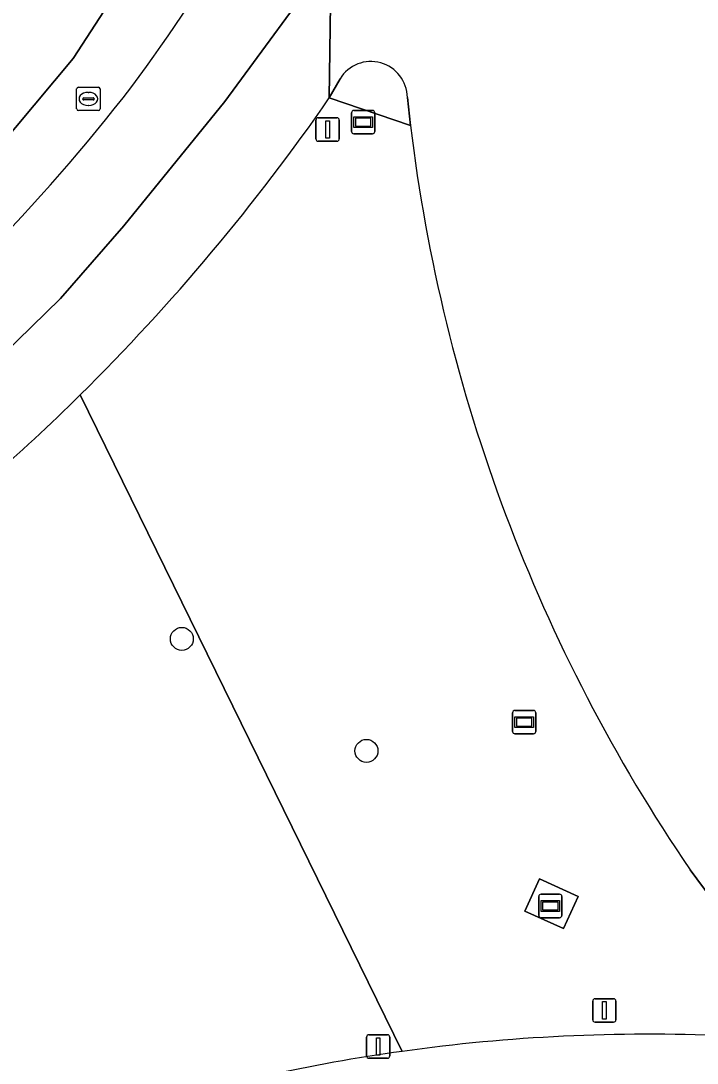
# Model space of a CAD drawing. Extents: x 161477 to 163040, y 383680 to 384871.
# Drawn here: x 162799.71 to 162828.52, y 384187.31 to 384231.75 of the extents above; entities that cross this region are included whole.
import ezdxf

# ---------------------------------------------------------------- set-up
doc = ezdxf.new("R2010")
doc.units = 0
for name, color, linetype in [('IMGEO_Berm_groen', 7, 'Continuous'), ('IMGEO_Boom', 7, 'Continuous'), ('IMGEO_Lichtmast', 7, 'Continuous'), ('IMGEO_Reclamebord', 7, 'Continuous'), ('IMGEO_Rijbaan_lokaal_gesloten', 7, 'Continuous'), ('IMGEO_Rijbaan_regionaal_gesloten', 7, 'Continuous'), ('IMGEO_Rioolput', 7, 'Continuous'), ('IMGEO_Straatnaambord', 7, 'Continuous'), ('IMGEO_Terreindeel_open', 7, 'Continuous'), ('IMGEO_Verkeersbordpaal', 7, 'Continuous'), ('IMGEO_Verkeerseiland_open', 7, 'Continuous'), ('IMGEO_Verkeersregelinstallatiepaal', 7, 'Continuous'), ('IMGEO_Wegwijzer', 7, 'Continuous')]:
    doc.layers.add(name, color=color, linetype=linetype)

msp = doc.modelspace()

# ---------------------------------------------------------------- linework, layer by layer
at = {"layer": 'IMGEO_Berm_groen'}
for points in [[(162785.094, 384214.111), (162788.072, 384216.285), (162789.353, 384217.22), (162790.909, 384218.65), (162797.016, 384224.261), (162801.934, 384230.137), (162807.132, 384238.152), (162810.448, 384244.753)], [(162807.132, 384238.152), (162801.934, 384230.137), (162797.016, 384224.261), (162790.909, 384218.65), (162789.353, 384217.22), (162788.072, 384216.285), (162785.094, 384214.111), (162782.117, 384211.937), (162780.986, 384211.111), (162778.93, 384210.051), (162775.251, 384208.154), (162771.283, 384206.403), (162762.818, 384203.024), (162726.577, 384189.869)], [(162816.313, 384227.281), (162812.853, 384228.459)], [(162802.239, 384215.797), (162815.955, 384187.808)], [(162815.955, 384187.808), (162802.239, 384215.797)], [(162829.741, 384188.466), (162830.066, 384189.152), (162831.198, 384191.544), (162828.226, 384195.547)]]:
    msp.add_lwpolyline(points, dxfattribs=at)
msp.add_lwpolyline([(162823.46, 384194.412), (162822.835, 384193.042), (162821.18, 384193.789), (162821.803, 384195.162)], close=True, dxfattribs=at)
for centre, radius, start, end in [((162738.689, 384277.506), 81.74, 323.55193, 335.45287), ((162740.629, 384278.242), 80.635, 308.56553, 322.31196), ((162739.476, 384279.188), 89.206, 314.71475, 325.34199), ((162887.386, 384235.859), 71.589, 186.88182, 214.27063), ((162738.982, 384279.733), 89.941, 311.24671, 314.69401), ((162826.44, 384112.876), 75.662, 87.49963, 97.96563), ((162826.414, 384112.936), 75.599, 97.95217, 106.87941)]:
    msp.add_arc(centre, radius, start, end, dxfattribs=at)
at = {"layer": 'IMGEO_Boom'}
for centre in [(162806.571, 384205.395), (162814.436, 384200.62)]:
    msp.add_circle(centre, 0.489, dxfattribs=at)
at = {"layer": 'IMGEO_Lichtmast'}
for p, q in [((162814.542, 384188.516), (162815.332, 384188.516)), ((162815.332, 384188.516), (162814.542, 384188.516)), ((162814.442, 384187.616), (162814.442, 384188.416)), ((162814.442, 384188.416), (162814.442, 384187.616)), ((162815.432, 384188.416), (162815.432, 384187.616)), ((162815.432, 384187.616), (162815.432, 384188.416)), ((162815.332, 384187.516), (162814.542, 384187.516)), ((162814.542, 384187.516), (162815.332, 384187.516))]:
    msp.add_line(p, q, dxfattribs=at)
msp.add_lwpolyline([(162814.862, 384188.391), (162815.012, 384188.391), (162815.012, 384187.641), (162814.862, 384187.641), (162814.862, 384188.391)], dxfattribs=at)
for centre, start, end in [((162814.542, 384188.416), 90, 180), ((162814.542, 384188.416), 90, 180), ((162815.332, 384188.416), 0, 90), ((162815.332, 384188.416), 360, 90), ((162814.542, 384187.616), 180, 270), ((162814.542, 384187.616), 180, 270), ((162815.332, 384187.616), 270, 0), ((162815.332, 384187.616), 270, 0)]:
    msp.add_arc(centre, 0.1, start, end, dxfattribs=at)
at = {"layer": 'IMGEO_Reclamebord'}
for p, q in [((162821.773, 384193.608), (162821.773, 384194.408)), ((162821.773, 384194.408), (162821.773, 384193.608)), ((162821.873, 384194.508), (162822.663, 384194.508)), ((162822.663, 384194.508), (162821.873, 384194.508)), ((162822.763, 384194.408), (162822.763, 384193.608)), ((162822.763, 384193.608), (162822.763, 384194.408)), ((162822.663, 384193.508), (162821.873, 384193.508)), ((162821.873, 384193.508), (162822.663, 384193.508))]:
    msp.add_line(p, q, dxfattribs=at)
for points in [[(162821.874, 384194.24), (162822.662, 384194.24), (162822.662, 384193.776), (162821.874, 384193.776), (162821.874, 384194.24)], [(162821.939, 384194.175), (162821.939, 384193.841), (162822.597, 384193.841), (162822.597, 384194.175), (162821.939, 384194.175)]]:
    msp.add_lwpolyline(points, dxfattribs=at)
for centre, start, end in [((162821.873, 384194.408), 90, 180), ((162821.873, 384194.408), 90, 180), ((162822.663, 384194.408), 0, 90), ((162822.663, 384194.408), 360, 90), ((162821.873, 384193.608), 180, 270), ((162821.873, 384193.608), 180, 270), ((162822.663, 384193.608), 270, 0), ((162822.663, 384193.608), 270, 0)]:
    msp.add_arc(centre, 0.1, start, end, dxfattribs=at)
at = {"layer": 'IMGEO_Rijbaan_lokaal_gesloten'}
for points in [[(162643.536, 384156.751), (162690.226, 384171.252), (162715.52, 384179.603), (162731.216, 384185.154), (162754.262, 384193.456), (162769.809, 384199.206), (162775.708, 384201.757), (162781.856, 384204.757), (162785.355, 384207.007), (162792.704, 384212.008), (162797.102, 384215.708), (162801.402, 384219.909), (162804.101, 384223.009), (162808.4, 384228.31), (162812.928, 384234.488)], [(162812.853, 384228.459), (162812.928, 384234.488), (162808.4, 384228.31), (162804.101, 384223.009), (162801.402, 384219.909), (162797.102, 384215.708), (162792.704, 384212.008), (162785.355, 384207.007), (162781.856, 384204.757), (162775.708, 384201.757), (162769.809, 384199.206), (162754.262, 384193.456), (162731.216, 384185.154), (162715.52, 384179.603), (162690.226, 384171.252), (162643.536, 384156.751)]]:
    msp.add_lwpolyline(points, dxfattribs=at)
for centre, radius, start, end in [((162738.689, 384277.506), 81.74, 323.55193, 335.45287), ((162740.629, 384278.242), 80.635, 308.56553, 322.31196), ((162739.476, 384279.188), 89.206, 314.71475, 325.34199), ((162738.982, 384279.733), 89.941, 311.24671, 314.69401), ((162826.44, 384112.876), 75.662, 87.49963, 97.96563), ((162826.414, 384112.936), 75.599, 97.95217, 106.87941)]:
    msp.add_arc(centre, radius, start, end, dxfattribs=at)
at = {"layer": 'IMGEO_Rijbaan_regionaal_gesloten'}
for points in [[(162816.287, 384252.316), (162815.574, 384250), (162815.29, 384249.146), (162815.129, 384248.675), (162814.608, 384247.212), (162813.994, 384245.716), (162813.041, 384243.548), (162812.928, 384234.488), (162812.853, 384228.459), (162813.309, 384229.28)], [(162816.178, 384228.483), (162816.313, 384227.281)], [(162828.226, 384195.547), (162831.198, 384191.544), (162831.849, 384190.771)]]:
    msp.add_lwpolyline(points, dxfattribs=at)
for centre, radius, start, end in [((162814.627, 384228.461), 1.551, 0.8053, 148.1444), ((162887.386, 384235.859), 71.589, 186.88182, 214.27063)]:
    msp.add_arc(centre, radius, start, end, dxfattribs=at)
at = {"layer": 'IMGEO_Rioolput'}
for p, q in [((162802.165, 384228.917), (162803.017, 384228.917)), ((162802.09, 384227.991), (162802.09, 384228.843)), ((162802.392, 384228.46), (162802.79, 384228.46)), ((162802.578, 384228.697), (162802.603, 384228.697)), ((162803.091, 384228.843), (162803.091, 384227.991)), ((162802.349, 384228.411), (162802.349, 384228.423)), ((162802.787, 384228.374), (162802.389, 384228.374)), ((162802.601, 384228.137), (162802.576, 384228.137)), ((162802.833, 384228.423), (162802.833, 384228.411)), ((162803.017, 384227.917), (162802.165, 384227.917))]:
    msp.add_line(p, q, dxfattribs=at)
for points in [[(162802.165, 384228.917), (162803.017, 384228.917)], [(162802.09, 384227.991), (162802.09, 384228.843)], [(162803.091, 384228.843), (162803.091, 384227.991)], [(162803.017, 384227.917), (162802.165, 384227.917)]]:
    msp.add_lwpolyline(points, dxfattribs=at)
for centre, radius, start, end in [((162802.167, 384228.841), 0.0765, 91.552, 178.448), ((162802.167, 384228.841), 0.0765, 91.552, 178.448), ((162803.015, 384228.841), 0.0765, 1.552, 88.448), ((162803.015, 384228.841), 0.0765, 1.552, 88.448), ((162802.389, 384228.42), 0.0403, 85.8775, 175.7526), ((162802.794, 384228.422), 0.0386, 1.7309, 96.639), ((162802.386, 384228.41), 0.0366, 178.938, 274.7102), ((162802.79, 384228.417), 0.043, 264.8664, 352.4533), ((162802.167, 384227.993), 0.0765, 181.552, 268.448), ((162802.167, 384227.993), 0.0765, 181.552, 268.448), ((162803.015, 384227.993), 0.0765, 271.552, 358.448), ((162803.015, 384227.993), 0.0765, 271.552, 358.448)]:
    msp.add_arc(centre, radius, start, end, dxfattribs=at)
for centre, major_axis, ratio, start_param, end_param in [((162802.577, 384228.417), (-0.387, 0.002), 0.722429, 4.712389, 7.853982), ((162802.602, 384228.417), (-0.39, 0.002), 0.717154, 1.570796, 4.712389)]:
    msp.add_ellipse(centre, major_axis=major_axis, ratio=ratio, start_param=start_param, end_param=end_param, dxfattribs=at)
at = {"layer": 'IMGEO_Straatnaambord'}
for p, q in [((162813.8, 384227.028), (162813.8, 384227.828)), ((162813.8, 384227.828), (162813.8, 384227.028)), ((162813.9, 384227.928), (162814.69, 384227.928)), ((162814.69, 384227.928), (162813.9, 384227.928)), ((162814.79, 384227.828), (162814.79, 384227.028)), ((162814.79, 384227.028), (162814.79, 384227.828)), ((162814.69, 384226.928), (162813.9, 384226.928)), ((162813.9, 384226.928), (162814.69, 384226.928))]:
    msp.add_line(p, q, dxfattribs=at)
for points in [[(162813.901, 384227.66), (162814.689, 384227.66), (162814.689, 384227.196), (162813.901, 384227.196), (162813.901, 384227.66)], [(162813.966, 384227.595), (162813.966, 384227.261), (162814.624, 384227.261), (162814.624, 384227.595), (162813.966, 384227.595)]]:
    msp.add_lwpolyline(points, dxfattribs=at)
for centre, start, end in [((162813.9, 384227.828), 90, 180), ((162813.9, 384227.828), 90, 180), ((162814.69, 384227.828), 0, 90), ((162814.69, 384227.828), 360, 90), ((162813.9, 384227.028), 180, 270), ((162813.9, 384227.028), 180, 270), ((162814.69, 384227.028), 270, 0), ((162814.69, 384227.028), 270, 0)]:
    msp.add_arc(centre, 0.1, start, end, dxfattribs=at)
at = {"layer": 'IMGEO_Terreindeel_open'}
msp.add_lwpolyline([(162822.835, 384193.042), (162823.46, 384194.412), (162821.803, 384195.162), (162821.18, 384193.789)], close=True, dxfattribs=at)
at = {"layer": 'IMGEO_Verkeersbordpaal'}
for p, q in [((162812.385, 384227.613), (162813.175, 384227.613)), ((162813.175, 384227.613), (162812.385, 384227.613)), ((162812.285, 384226.713), (162812.285, 384227.513)), ((162812.285, 384227.513), (162812.285, 384226.713)), ((162813.275, 384227.513), (162813.275, 384226.713)), ((162813.275, 384226.713), (162813.275, 384227.513)), ((162813.175, 384226.613), (162812.385, 384226.613)), ((162812.385, 384226.613), (162813.175, 384226.613))]:
    msp.add_line(p, q, dxfattribs=at)
msp.add_lwpolyline([(162812.705, 384227.488), (162812.855, 384227.488), (162812.855, 384226.738), (162812.705, 384226.738), (162812.705, 384227.488)], dxfattribs=at)
for centre, start, end in [((162812.385, 384227.513), 90, 180), ((162812.385, 384227.513), 90, 180), ((162813.175, 384227.513), 0, 90), ((162813.175, 384227.513), 360, 90), ((162812.385, 384226.713), 180, 270), ((162812.385, 384226.713), 180, 270), ((162813.175, 384226.713), 270, 0), ((162813.175, 384226.713), 270, 0)]:
    msp.add_arc(centre, 0.1, start, end, dxfattribs=at)
at = {"layer": 'IMGEO_Verkeerseiland_open'}
msp.add_lwpolyline([(162813.309, 384229.28), (162812.853, 384228.459), (162816.313, 384227.281), (162816.178, 384228.483)], dxfattribs=at)
msp.add_arc((162814.627, 384228.461), 1.551, 0.8053, 148.1444, dxfattribs=at)
at = {"layer": 'IMGEO_Verkeersregelinstallatiepaal'}
for p, q in [((162824.075, 384189.153), (162824.075, 384189.953)), ((162824.075, 384189.953), (162824.075, 384189.153)), ((162824.175, 384190.053), (162824.965, 384190.053)), ((162824.965, 384190.053), (162824.175, 384190.053)), ((162825.065, 384189.953), (162825.065, 384189.153)), ((162825.065, 384189.153), (162825.065, 384189.953)), ((162824.965, 384189.053), (162824.175, 384189.053)), ((162824.175, 384189.053), (162824.965, 384189.053))]:
    msp.add_line(p, q, dxfattribs=at)
msp.add_lwpolyline([(162824.495, 384189.928), (162824.645, 384189.928), (162824.645, 384189.178), (162824.495, 384189.178), (162824.495, 384189.928)], dxfattribs=at)
for centre, start, end in [((162824.175, 384189.953), 90, 180), ((162824.175, 384189.953), 90, 180), ((162824.965, 384189.953), 0, 90), ((162824.965, 384189.953), 360, 90), ((162824.175, 384189.153), 180, 270), ((162824.175, 384189.153), 180, 270), ((162824.965, 384189.153), 270, 0), ((162824.965, 384189.153), 270, 0)]:
    msp.add_arc(centre, 0.1, start, end, dxfattribs=at)
at = {"layer": 'IMGEO_Wegwijzer'}
for p, q in [((162820.661, 384201.446), (162820.661, 384202.246)), ((162820.661, 384202.246), (162820.661, 384201.446)), ((162820.761, 384202.346), (162821.551, 384202.346)), ((162821.551, 384202.346), (162820.761, 384202.346)), ((162821.651, 384202.246), (162821.651, 384201.446)), ((162821.651, 384201.446), (162821.651, 384202.246)), ((162821.551, 384201.346), (162820.761, 384201.346)), ((162820.761, 384201.346), (162821.551, 384201.346))]:
    msp.add_line(p, q, dxfattribs=at)
for points in [[(162820.762, 384202.078), (162821.55, 384202.078), (162821.55, 384201.614), (162820.762, 384201.614), (162820.762, 384202.078)], [(162820.827, 384202.013), (162820.827, 384201.679), (162821.485, 384201.679), (162821.485, 384202.013), (162820.827, 384202.013)]]:
    msp.add_lwpolyline(points, dxfattribs=at)
for centre, start, end in [((162820.761, 384202.246), 90, 180), ((162820.761, 384202.246), 90, 180), ((162821.551, 384202.246), 0, 90), ((162821.551, 384202.246), 360, 90), ((162820.761, 384201.446), 180, 270), ((162820.761, 384201.446), 180, 270), ((162821.551, 384201.446), 270, 0), ((162821.551, 384201.446), 270, 0)]:
    msp.add_arc(centre, 0.1, start, end, dxfattribs=at)

doc.saveas('drawing.dxf')
